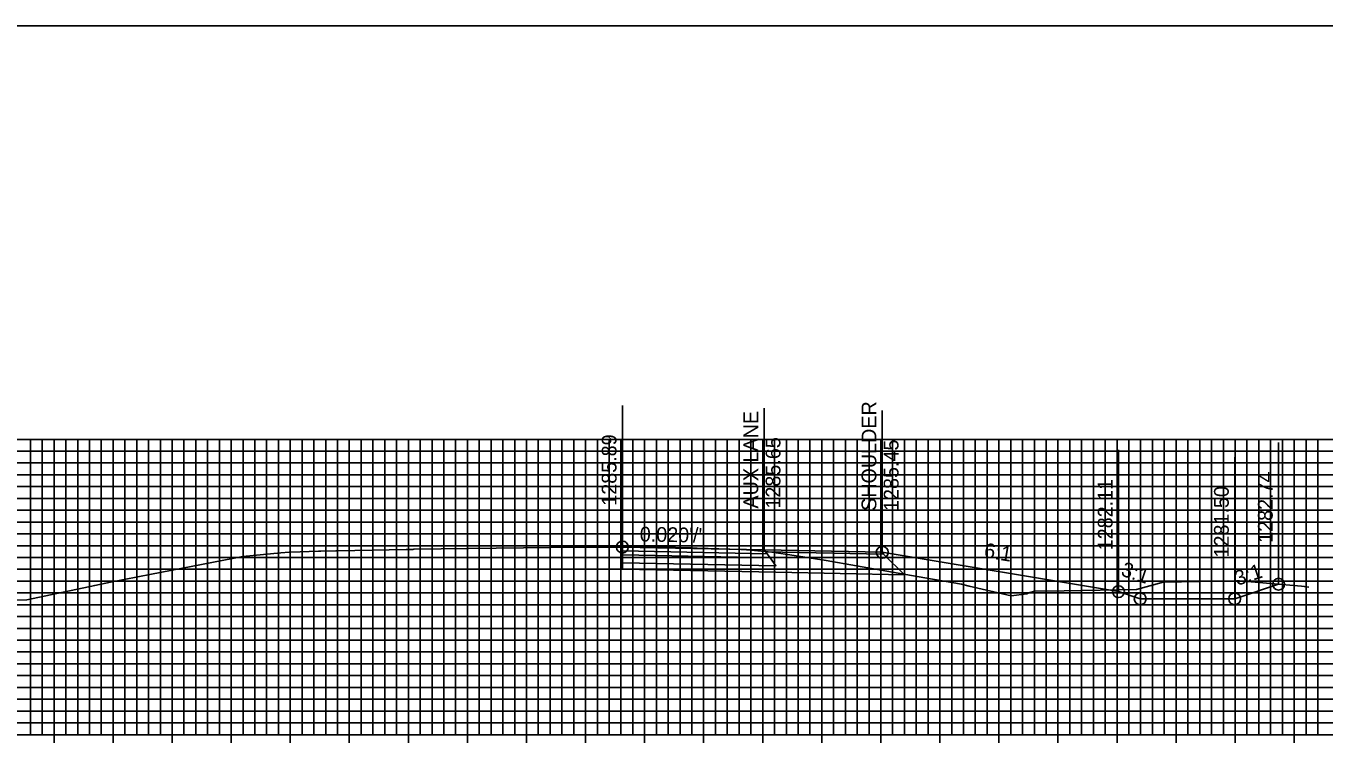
# Model space of a CAD drawing. Extents: x 674939 to 678919, y 750652 to 765176.
# Drawn here: x 678751.2 to 678861.1, y 763735.2 to 763796.3 of the extents above; entities that cross this region are included whole.
import ezdxf

# ---------------------------------------------------------------- set-up
doc = ezdxf.new("R2010")
doc.units = 0
for name, color, linetype in [('R_Alt Surface', 7, 'Continuous'), ('R_Axis', 7, 'Continuous'), ('R_Exist Surface', 7, 'Continuous'), ('R_Fin Surface', 7, 'Continuous'), ('R_Grid', 7, 'Continuous'), ('R_No Plot', 7, 'Continuous'), ('R_Xsect Elev', 7, 'Continuous'), ('R_Xsect Slope', 7, 'Continuous')]:
    doc.layers.add(name, color=color, linetype=linetype)

msp = doc.modelspace()

# ---------------------------------------------------------------- linework, layer by layer
for points in [[(678823.65, 763751.73), (678843.65, 763748.4), (678845.49, 763747.79)], [(678845.49, 763747.79), (678853.49, 763747.79), (678857.21, 763749.03)]]:
    msp.add_lwpolyline(points)
at = {"layer": 'R_Alt Surface'}
for points in [[(678801.65, 763751.84), (678801.65, 763751.51), (678814.15, 763751.26), (678813.9, 763751.59)], [(678801.65, 763751.51), (678801.65, 763750.85), (678814.65, 763750.59), (678814.15, 763751.26)]]:
    msp.add_lwpolyline(points, close=True, dxfattribs=at)
msp.add_lwpolyline([(678801.65, 763750.85), (678801.65, 763750.31), (678814.65, 763750.05), (678825.53, 763749.83), (678823.77, 763751.58)], dxfattribs=at)
at = {"layer": 'R_Axis'}
for p, q in [((678598.53, 763736.29), (678898.53, 763736.29)), ((678753.53, 763735.59), (678753.53, 763736.99)), ((678758.53, 763735.59), (678758.53, 763736.99)), ((678763.53, 763735.59), (678763.53, 763736.99)), ((678768.53, 763735.59), (678768.53, 763736.99)), ((678773.53, 763735.59), (678773.53, 763736.99)), ((678778.53, 763735.59), (678778.53, 763736.99)), ((678783.53, 763735.59), (678783.53, 763736.99)), ((678788.53, 763735.59), (678788.53, 763736.99)), ((678793.53, 763735.59), (678793.53, 763736.99)), ((678798.53, 763735.59), (678798.53, 763736.99)), ((678803.53, 763735.59), (678803.53, 763736.99)), ((678808.53, 763735.59), (678808.53, 763736.99)), ((678813.53, 763735.59), (678813.53, 763736.99)), ((678818.53, 763735.59), (678818.53, 763736.99)), ((678823.53, 763735.59), (678823.53, 763736.99)), ((678828.53, 763735.59), (678828.53, 763736.99)), ((678833.53, 763735.59), (678833.53, 763736.99)), ((678838.53, 763735.59), (678838.53, 763736.99)), ((678843.53, 763735.59), (678843.53, 763736.99)), ((678848.53, 763735.59), (678848.53, 763736.99)), ((678853.53, 763735.59), (678853.53, 763736.99)), ((678858.53, 763735.59), (678858.53, 763736.99))]:
    msp.add_line(p, q, dxfattribs=at)
at = {"layer": 'R_Exist Surface'}
msp.add_lwpolyline([(678749.18, 763747.68), (678751.22, 763747.7), (678756.98, 763748.93), (678758.31, 763749.2), (678761.77, 763749.87), (678769.5, 763751.38), (678772.74, 763751.68), (678773.44, 763751.74), (678773.47, 763751.74), (678773.59, 763751.75), (678775.92, 763751.82), (678776.11, 763751.82), (678777.39, 763751.86), (678777.48, 763751.86), (678777.49, 763751.86), (678777.53, 763751.87), (678777.57, 763751.86), (678783.35, 763751.97), (678783.76, 763751.98), (678783.91, 763751.98), (678783.99, 763751.99), (678795.6, 763752.14), (678796.62, 763752.15), (678801.48, 763752.17), (678801.65, 763752.17), (678801.97, 763752.17), (678801.99, 763752.18), (678802.1, 763752.17), (678804.69, 763752.16), (678804.76, 763752.16), (678807.54, 763752.1), (678807.82, 763752.09), (678807.98, 763752.09), (678811.69, 763751.97), (678811.79, 763751.96), (678812.52, 763751.9), (678814.3, 763751.73), (678816.19, 763751.45), (678818.89, 763751.04), (678826.6, 763749.68), (678830.35, 763749.02), (678831.02, 763748.86), (678834.58, 763748.03), (678835.88, 763748.2), (678836.15, 763748.33), (678836.56, 763748.44), (678839.06, 763748.48), (678845.19, 763748.58), (678847.44, 763749.2), (678853.65, 763749.31), (678853.91, 763749.31), (678859.15, 763748.86), (678859.38, 763748.83), (678859.4, 763748.83), (678859.4, 763748.83), (678859.77, 763748.79)], dxfattribs=at)
at = {"layer": 'R_Fin Surface'}
for points in [[(678823.65, 763751.73), (678813.65, 763751.93), (678801.65, 763752.17)], [(678801.65, 763752.17), (678813.65, 763751.93), (678823.65, 763751.73), (678843.65, 763748.4), (678845.49, 763747.79), (678853.49, 763747.79), (678857.21, 763749.03)], [(678823.65, 763751.73), (678823.65, 763751.73)]]:
    msp.add_lwpolyline(points, dxfattribs=at)
for points in [[(678801.65, 763752.17), (678801.65, 763751.84), (678813.9, 763751.59), (678813.65, 763751.93)], [(678813.65, 763751.93), (678823.65, 763751.73), (678823.77, 763751.58), (678813.77, 763751.77)]]:
    msp.add_lwpolyline(points, close=True, dxfattribs=at)
at = {"layer": 'R_Grid'}
for p, q in [((678598.53, 763761.29), (678898.53, 763761.29)), ((678751.53, 763736.29), (678751.53, 763761.29)), ((678752.53, 763736.29), (678752.53, 763761.29)), ((678753.53, 763736.29), (678753.53, 763761.29)), ((678754.53, 763736.29), (678754.53, 763761.29)), ((678755.53, 763736.29), (678755.53, 763761.29)), ((678756.53, 763736.29), (678756.53, 763761.29)), ((678757.53, 763736.29), (678757.53, 763761.29)), ((678758.53, 763736.29), (678758.53, 763761.29)), ((678759.53, 763736.29), (678759.53, 763761.29)), ((678760.53, 763736.29), (678760.53, 763761.29)), ((678761.53, 763736.29), (678761.53, 763761.29)), ((678762.53, 763736.29), (678762.53, 763761.29)), ((678763.53, 763736.29), (678763.53, 763761.29)), ((678764.53, 763736.29), (678764.53, 763761.29)), ((678765.53, 763736.29), (678765.53, 763761.29)), ((678766.53, 763736.29), (678766.53, 763761.29)), ((678767.53, 763736.29), (678767.53, 763761.29)), ((678768.53, 763736.29), (678768.53, 763761.29)), ((678769.53, 763736.29), (678769.53, 763761.29)), ((678770.53, 763736.29), (678770.53, 763761.29)), ((678771.53, 763736.29), (678771.53, 763761.29)), ((678772.53, 763736.29), (678772.53, 763761.29)), ((678773.53, 763736.29), (678773.53, 763761.29)), ((678774.53, 763736.29), (678774.53, 763761.29)), ((678775.53, 763736.29), (678775.53, 763761.29)), ((678776.53, 763736.29), (678776.53, 763761.29)), ((678777.53, 763736.29), (678777.53, 763761.29)), ((678778.53, 763736.29), (678778.53, 763761.29)), ((678779.53, 763736.29), (678779.53, 763761.29)), ((678780.53, 763736.29), (678780.53, 763761.29)), ((678781.53, 763736.29), (678781.53, 763761.29)), ((678782.53, 763736.29), (678782.53, 763761.29)), ((678783.53, 763736.29), (678783.53, 763761.29)), ((678784.53, 763736.29), (678784.53, 763761.29)), ((678785.53, 763736.29), (678785.53, 763761.29)), ((678786.53, 763736.29), (678786.53, 763761.29)), ((678787.53, 763736.29), (678787.53, 763761.29)), ((678788.53, 763736.29), (678788.53, 763761.29)), ((678789.53, 763736.29), (678789.53, 763761.29)), ((678790.53, 763736.29), (678790.53, 763761.29)), ((678791.53, 763736.29), (678791.53, 763761.29)), ((678792.53, 763736.29), (678792.53, 763761.29)), ((678793.53, 763736.29), (678793.53, 763761.29)), ((678794.53, 763736.29), (678794.53, 763761.29)), ((678795.53, 763736.29), (678795.53, 763761.29)), ((678796.53, 763736.29), (678796.53, 763761.29)), ((678797.53, 763736.29), (678797.53, 763761.29)), ((678798.53, 763736.29), (678798.53, 763761.29)), ((678799.53, 763736.29), (678799.53, 763761.29)), ((678800.53, 763736.29), (678800.53, 763761.29)), ((678801.53, 763736.29), (678801.53, 763761.29)), ((678802.53, 763736.29), (678802.53, 763761.29)), ((678803.53, 763736.29), (678803.53, 763761.29)), ((678804.53, 763736.29), (678804.53, 763761.29)), ((678805.53, 763736.29), (678805.53, 763761.29)), ((678806.53, 763736.29), (678806.53, 763761.29)), ((678807.53, 763736.29), (678807.53, 763761.29)), ((678808.53, 763736.29), (678808.53, 763761.29)), ((678809.53, 763736.29), (678809.53, 763761.29)), ((678810.53, 763736.29), (678810.53, 763761.29)), ((678811.53, 763736.29), (678811.53, 763761.29)), ((678812.53, 763736.29), (678812.53, 763761.29)), ((678813.53, 763736.29), (678813.53, 763761.29)), ((678814.53, 763736.29), (678814.53, 763761.29)), ((678815.53, 763736.29), (678815.53, 763761.29)), ((678816.53, 763736.29), (678816.53, 763761.29)), ((678817.53, 763736.29), (678817.53, 763761.29)), ((678818.53, 763736.29), (678818.53, 763761.29)), ((678819.53, 763736.29), (678819.53, 763761.29)), ((678820.53, 763736.29), (678820.53, 763761.29)), ((678821.53, 763736.29), (678821.53, 763761.29)), ((678822.53, 763736.29), (678822.53, 763761.29)), ((678823.53, 763736.29), (678823.53, 763761.29)), ((678824.53, 763736.29), (678824.53, 763761.29)), ((678825.53, 763736.29), (678825.53, 763761.29)), ((678826.53, 763736.29), (678826.53, 763761.29)), ((678827.53, 763736.29), (678827.53, 763761.29)), ((678828.53, 763736.29), (678828.53, 763761.29)), ((678829.53, 763736.29), (678829.53, 763761.29)), ((678830.53, 763736.29), (678830.53, 763761.29)), ((678831.53, 763736.29), (678831.53, 763761.29)), ((678832.53, 763736.29), (678832.53, 763761.29)), ((678833.53, 763736.29), (678833.53, 763761.29)), ((678834.53, 763736.29), (678834.53, 763761.29)), ((678835.53, 763736.29), (678835.53, 763761.29)), ((678836.53, 763736.29), (678836.53, 763761.29)), ((678837.53, 763736.29), (678837.53, 763761.29)), ((678838.53, 763736.29), (678838.53, 763761.29)), ((678839.53, 763736.29), (678839.53, 763761.29)), ((678840.53, 763736.29), (678840.53, 763761.29)), ((678841.53, 763736.29), (678841.53, 763761.29)), ((678842.53, 763736.29), (678842.53, 763761.29)), ((678843.53, 763736.29), (678843.53, 763761.29)), ((678844.53, 763736.29), (678844.53, 763761.29)), ((678845.53, 763736.29), (678845.53, 763761.29)), ((678846.53, 763736.29), (678846.53, 763761.29)), ((678847.53, 763736.29), (678847.53, 763761.29)), ((678848.53, 763736.29), (678848.53, 763761.29)), ((678849.53, 763736.29), (678849.53, 763761.29)), ((678850.53, 763736.29), (678850.53, 763761.29)), ((678851.53, 763736.29), (678851.53, 763761.29)), ((678852.53, 763736.29), (678852.53, 763761.29)), ((678853.53, 763736.29), (678853.53, 763761.29)), ((678854.53, 763736.29), (678854.53, 763761.29)), ((678855.53, 763736.29), (678855.53, 763761.29)), ((678856.53, 763736.29), (678856.53, 763761.29)), ((678857.53, 763736.29), (678857.53, 763761.29)), ((678858.53, 763736.29), (678858.53, 763761.29)), ((678859.53, 763736.29), (678859.53, 763761.29)), ((678860.53, 763736.29), (678860.53, 763761.29)), ((678598.53, 763760.29), (678898.53, 763760.29)), ((678598.53, 763759.29), (678898.53, 763759.29)), ((678598.53, 763758.29), (678898.53, 763758.29)), ((678598.53, 763757.29), (678898.53, 763757.29)), ((678598.53, 763756.29), (678898.53, 763756.29)), ((678598.53, 763755.29), (678898.53, 763755.29)), ((678598.53, 763754.29), (678898.53, 763754.29)), ((678598.53, 763753.29), (678898.53, 763753.29)), ((678598.53, 763752.29), (678898.53, 763752.29)), ((678598.53, 763751.29), (678898.53, 763751.29)), ((678598.53, 763750.29), (678898.53, 763750.29)), ((678598.53, 763749.29), (678898.53, 763749.29)), ((678598.53, 763748.29), (678898.53, 763748.29)), ((678598.53, 763747.29), (678898.53, 763747.29)), ((678598.53, 763746.29), (678898.53, 763746.29)), ((678598.53, 763745.29), (678898.53, 763745.29)), ((678598.53, 763744.29), (678898.53, 763744.29)), ((678598.53, 763743.29), (678898.53, 763743.29)), ((678598.53, 763742.29), (678898.53, 763742.29)), ((678598.53, 763741.29), (678898.53, 763741.29)), ((678598.53, 763740.29), (678898.53, 763740.29)), ((678598.53, 763739.29), (678898.53, 763739.29)), ((678598.53, 763738.29), (678898.53, 763738.29)), ((678598.53, 763737.29), (678898.53, 763737.29)), ((678598.53, 763736.29), (678898.53, 763736.29))]:
    msp.add_line(p, q, dxfattribs=at)
at = {"layer": 'R_No Plot'}
msp.add_lwpolyline([(678578.53, 763576.29), (678918.53, 763576.29), (678918.53, 763796.29), (678578.53, 763796.29)], close=True, dxfattribs=at)
for centre in [(678801.65, 763752.17), (678823.65, 763751.73), (678857.21, 763749.03), (678843.65, 763748.4), (678845.49, 763747.79), (678853.49, 763747.79)]:
    msp.add_circle(centre, 0.5, dxfattribs=at)
at = {"layer": 'R_Xsect Elev'}
for p, q in [((678801.65, 763752.17), (678801.65, 763764.17)), ((678813.65, 763751.93), (678813.65, 763763.93)), ((678823.65, 763751.73), (678823.65, 763763.73)), ((678843.65, 763748.4), (678843.65, 763760.4)), ((678857.21, 763749.03), (678857.21, 763761.03)), ((678853.49, 763747.79), (678853.49, 763759.79))]:
    msp.add_line(p, q, dxfattribs=at)

# ---------------------------------------------------------------- texts
for s, p in [('AUX LANE', (678813.15, 763755.43)), ('SHOULDER', (678823.15, 763755.23)), ('1285.89', (678801.15, 763755.67)), ('1285.65', (678815.03, 763755.43)), ('1285.45', (678825.03, 763755.23)), ('1282.74', (678856.71, 763752.53)), ('1282.11', (678843.15, 763751.9)), ('1281.50', (678852.99, 763751.29))]:
    msp.add_text(s, height=1.25, rotation=90, dxfattribs=at).set_placement(p)
at = {"layer": 'R_Xsect Slope'}
for s, rotation, p in [("0.020'/'", 358.8542, (678803.11, 763752.65)), ('6:1', 350.5377, (678832.21, 763751.31)), ('3:1', 341.5651, (678843.79, 763749.78)), ('3:1', 18.4349, (678853.73, 763748.89))]:
    msp.add_text(s, height=1.25, rotation=rotation, dxfattribs=at).set_placement(p)

doc.saveas('drawing.dxf')
